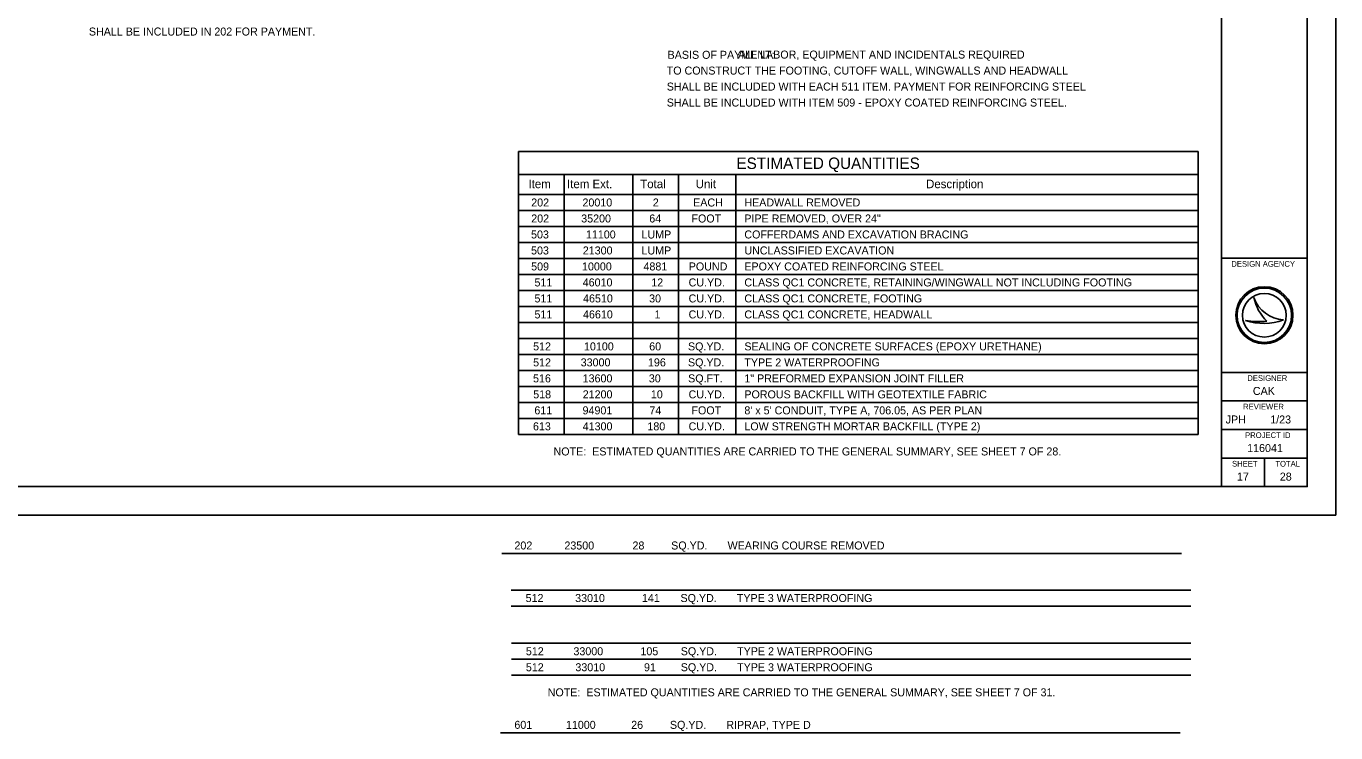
# Model space of a CAD drawing. Extents: x -1609 to 1184, y -412 to 394.
# Drawn here: x 614.91 to 660.73, y 227.91 to 252.66 of the extents above; entities that cross this region are included whole.
import ezdxf

# ---------------------------------------------------------------- set-up
doc = ezdxf.new("R2010")
doc.units = 0
for name, color, linetype in [('SH_Border', 7, 'Continuous'), ('SH_Cut_Line', 7, 'Continuous'), ('SH_Data', 7, 'Continuous'), ('ST_Text', 7, 'Continuous')]:
    doc.layers.add(name, color=color, linetype=linetype)

msp = doc.modelspace()

# ---------------------------------------------------------------- linework, layer by layer
at = {"layer": 'SH_Border'}
for p, q in [((656.734, 236.538), (656.734, 278.538)), ((656.734, 244.538), (659.734, 244.538)), ((656.734, 240.538), (659.734, 240.538)), ((656.734, 239.538), (659.734, 239.538)), ((656.734, 238.538), (659.734, 238.538)), ((656.734, 237.538), (659.734, 237.538)), ((658.234, 237.538), (658.234, 236.538))]:
    msp.add_line(p, q, dxfattribs=at)
msp.add_lwpolyline([(595.734, 278.538), (659.734, 278.538), (659.734, 236.538), (595.734, 236.538)], close=True, dxfattribs=at)
at = {"layer": 'SH_Cut_Line'}
msp.add_lwpolyline([(592.734, 235.538), (660.734, 235.538), (660.734, 279.538), (592.734, 279.538)], close=True, dxfattribs=at)
at = {"layer": 'SH_Data'}
for p, q in [((632.138, 248.268), (655.918, 248.268)), ((632.138, 248.268), (632.138, 238.368)), ((655.918, 248.268), (655.918, 238.368)), ((632.138, 247.468), (655.918, 247.468)), ((633.738, 247.468), (633.738, 238.368)), ((636.138, 247.468), (636.138, 238.368)), ((637.738, 247.468), (637.738, 238.368)), ((639.738, 247.468), (639.738, 238.368)), ((632.138, 246.768), (655.918, 246.768)), ((632.138, 246.208), (655.918, 246.208)), ((632.138, 245.648), (655.918, 245.648)), ((632.138, 245.088), (655.918, 245.088)), ((632.138, 244.528), (655.918, 244.528)), ((632.138, 243.968), (655.918, 243.968)), ((632.138, 243.408), (655.918, 243.408)), ((657.869, 243.157), (657.869, 243.157)), ((632.138, 242.848), (655.918, 242.848)), ((658.234, 242.538), (658.234, 242.538)), ((632.138, 242.288), (655.918, 242.288)), ((657.569, 242.357), (657.569, 242.357)), ((658.909, 242.375), (658.909, 242.375)), ((632.138, 241.728), (655.918, 241.728)), ((632.138, 241.168), (655.918, 241.168)), ((632.138, 240.608), (655.918, 240.608)), ((632.138, 240.048), (655.918, 240.048)), ((632.138, 239.488), (655.918, 239.488)), ((632.138, 238.928), (655.918, 238.928)), ((632.138, 238.368), (655.918, 238.368)), ((631.551, 234.195), (655.33, 234.195)), ((631.876, 232.915), (655.656, 232.915)), ((631.876, 232.355), (655.656, 232.355)), ((631.884, 231.051), (655.664, 231.051)), ((631.884, 230.491), (655.664, 230.491)), ((631.884, 229.931), (655.664, 229.931)), ((631.506, 227.914), (655.286, 227.914))]:
    msp.add_line(p, q, dxfattribs=at)
for radius in [1, 0.954, 0.954, 0.764]:
    msp.add_circle((658.234, 242.538), radius, dxfattribs=at)
for centre, radius, start, end in [((658.966, 243.533), 1.16, 198.9257, 198.9319), ((659.428, 243.478), 1.591, 191.6379, 191.6421), ((658.966, 243.533), 1.16, 198.9319, 267.1657), ((659.428, 243.478), 1.591, 191.6421, 226.0947), ((658.213, 244.278), 2.026, 251.4576, 290.0832), ((658.03, 244.847), 2.532, 259.4964, 259.4995), ((658.213, 244.278), 2.026, 251.4527, 251.4576), ((658.03, 244.847), 2.532, 259.4995, 276.6672)]:
    msp.add_arc(centre, radius, start, end, dxfattribs=at)

# ---------------------------------------------------------------- texts
for s, height, p in [('SHALL BE INCLUDED IN 202 FOR PAYMENT.', 0.28, (617.101, 252.335)), ('BASIS OF PAYMENT:', 0.28, (637.352, 251.52)), ('                        ALL LABOR, EQUIPMENT AND INCIDENTALS REQUIRED', 0.28, (637.321, 251.528)), ('TO CONSTRUCT THE FOOTING, CUTOFF WALL, WINGWALLS AND HEADWALL', 0.28, (637.321, 250.968)), ('SHALL BE INCLUDED WITH EACH 511 ITEM. PAYMENT FOR REINFORCING STEEL', 0.28, (637.321, 250.408)), ('SHALL BE INCLUDED WITH ITEM 509 - EPOXY COATED REINFORCING STEEL.', 0.28, (637.321, 249.848)), ('202', 0.28, (632.58, 246.348)), ('20010', 0.28, (634.373, 246.348)), ('2', 0.28, (636.833, 246.348)), ('EACH', 0.28, (638.245, 246.348)), ('HEADWALL REMOVED', 0.28, (640.038, 246.348)), ('202', 0.28, (632.58, 245.788)), ('35200', 0.28, (634.329, 245.788)), ('64', 0.28, (636.711, 245.788)), ('FOOT', 0.28, (638.187, 245.788)), ('PIPE REMOVED, OVER 24"', 0.28, (640.038, 245.788)), ('503', 0.28, (632.574, 245.228)), ('11100', 0.28, (634.494, 245.228)), ('LUMP', 0.28, (636.437, 245.228)), ('COFFERDAMS AND EXCAVATION BRACING', 0.28, (640.038, 245.228)), ('503', 0.28, (632.574, 244.668)), ('21300', 0.28, (634.384, 244.668)), ('LUMP', 0.28, (636.437, 244.668)), ('UNCLASSIFIED EXCAVATION', 0.28, (640.038, 244.668)), ('509', 0.28, (632.577, 244.108)), ('10000', 0.28, (634.357, 244.108)), ('4881', 0.28, (636.508, 244.108)), ('POUND', 0.28, (638.092, 244.108)), ('EPOXY COATED REINFORCING STEEL', 0.28, (640.038, 244.108)), ('DESIGN AGENCY', 0.2, (657.078, 244.238)), ('511', 0.28, (632.693, 243.548)), ('46010', 0.28, (634.381, 243.548)), ('12', 0.28, (636.78, 243.548)), ('CU.YD.', 0.28, (638.087, 243.548)), ('CLASS QC1 CONCRETE, RETAINING/WINGWALL NOT INCLUDING FOOTING', 0.28, (640.038, 243.548)), ('511', 0.28, (632.693, 242.988)), ('46510', 0.28, (634.394, 242.988)), ('30', 0.28, (636.705, 242.988)), ('CU.YD.', 0.28, (638.087, 242.988)), ('CLASS QC1 CONCRETE, FOOTING', 0.28, (640.038, 242.988)), ('511', 0.28, (632.693, 242.428)), ('46610', 0.28, (634.392, 242.428)), ('1', 0.28, (636.894, 242.428)), ('CU.YD.', 0.28, (638.087, 242.428)), ('CLASS QC1 CONCRETE, HEADWALL', 0.28, (640.038, 242.428)), ('512', 0.28, (632.646, 241.308)), ('10100', 0.28, (634.426, 241.308)), ('60', 0.28, (636.708, 241.308)), ('SQ.YD.', 0.28, (638.065, 241.308)), ('SEALING OF CONCRETE SURFACES (EPOXY URETHANE)', 0.28, (640.038, 241.308)), ('512', 0.28, (632.646, 240.748)), ('33000', 0.28, (634.311, 240.748)), ('196', 0.28, (636.665, 240.748)), ('SQ.YD.', 0.28, (638.065, 240.748)), ('TYPE 2 WATERPROOFING', 0.28, (640.038, 240.748)), ('516', 0.28, (632.643, 240.188)), ('13600', 0.28, (634.379, 240.188)), ('30', 0.28, (636.695, 240.188)), ('SQ.FT.', 0.28, (638.07, 240.188)), ('1" PREFORMED EXPANSION JOINT FILLER', 0.28, (640.038, 240.188)), ('DESIGNER', 0.2, (657.638, 240.238)), ('518', 0.28, (632.649, 239.628)), ('21200', 0.28, (634.381, 239.628)), ('10', 0.28, (636.766, 239.628)), ('CU.YD.', 0.28, (638.087, 239.628)), ('POROUS BACKFILL WITH GEOTEXTILE FABRIC', 0.28, (640.038, 239.628)), ('CAK', 0.28, (657.832, 239.748)), ('611', 0.28, (632.69, 239.068)), ('94901', 0.28, (634.376, 239.068)), ('74', 0.28, (636.714, 239.068)), ('FOOT', 0.28, (638.187, 239.068)), ("8' x 5' CONDUIT, TYPE A, 706.05, AS PER PLAN", 0.28, (640.038, 239.068)), ('REVIEWER', 0.2, (657.491, 239.238)), ('613', 0.28, (632.641, 238.508)), ('41300', 0.28, (634.381, 238.508)), ('180', 0.28, (636.645, 238.508)), ('CU.YD.', 0.28, (638.087, 238.508)), ('LOW STRENGTH MORTAR BACKFILL (TYPE 2)', 0.28, (640.038, 238.508)), ('JPH', 0.28, (656.88, 238.748)), ('1/23', 0.28, (658.439, 238.748)), ('PROJECT ID', 0.2, (657.56, 238.238)), ('NOTE:  ESTIMATED QUANTITIES ARE CARRIED TO THE GENERAL SUMMARY, SEE SHEET 7 OF 28.', 0.28, (633.36, 237.629)), ('116041', 0.28, (657.632, 237.748)), ('SHEET', 0.2, (657.105, 237.238)), ('TOTAL', 0.2, (658.619, 237.238)), ('17', 0.28, (657.276, 236.748)), ('28', 0.28, (658.775, 236.748)), ('202', 0.28, (631.992, 234.335)), ('23500', 0.28, (633.741, 234.335)), ('28', 0.28, (636.123, 234.335)), ('SQ.YD.', 0.28, (637.477, 234.335)), ('WEARING COURSE REMOVED', 0.28, (639.451, 234.335)), ('512', 0.28, (632.384, 232.495)), ('33010', 0.28, (634.117, 232.495)), ('141', 0.28, (636.453, 232.495)), ('SQ.YD.', 0.28, (637.803, 232.495)), ('TYPE 3 WATERPROOFING', 0.28, (639.776, 232.495)), ('512', 0.28, (632.392, 230.631)), ('33000', 0.28, (634.057, 230.631)), ('105', 0.28, (636.401, 230.631)), ('SQ.YD.', 0.28, (637.811, 230.631)), ('TYPE 2 WATERPROOFING', 0.28, (639.784, 230.631)), ('512', 0.28, (632.392, 230.071)), ('33010', 0.28, (634.125, 230.071)), ('91', 0.28, (636.526, 230.071)), ('SQ.YD.', 0.28, (637.811, 230.071)), ('TYPE 3 WATERPROOFING', 0.28, (639.784, 230.071)), ('NOTE:  ESTIMATED QUANTITIES ARE CARRIED TO THE GENERAL SUMMARY, SEE SHEET 7 OF 31.', 0.28, (633.156, 229.192)), ('601', 0.28, (631.99, 228.054)), ('11000', 0.28, (633.794, 228.054)), ('26', 0.28, (636.078, 228.054)), ('SQ.YD.', 0.28, (637.433, 228.054)), ('RIPRAP, TYPE D', 0.28, (639.406, 228.054))]:
    msp.add_text(s, height=height, dxfattribs=at).set_placement(p)
at = {"layer": 'ST_Text'}
for s, height, p in [('ESTIMATED QUANTITIES', 0.4, (639.76, 247.662)), ('Item', 0.3, (632.484, 246.988)), ('Item Ext.', 0.3, (633.832, 246.988)), ('Total', 0.3, (636.394, 246.988)), ('Unit', 0.3, (638.336, 246.988)), ('Description', 0.3, (646.396, 246.988))]:
    msp.add_text(s, height=height, dxfattribs=at).set_placement(p)

doc.saveas('drawing.dxf')
